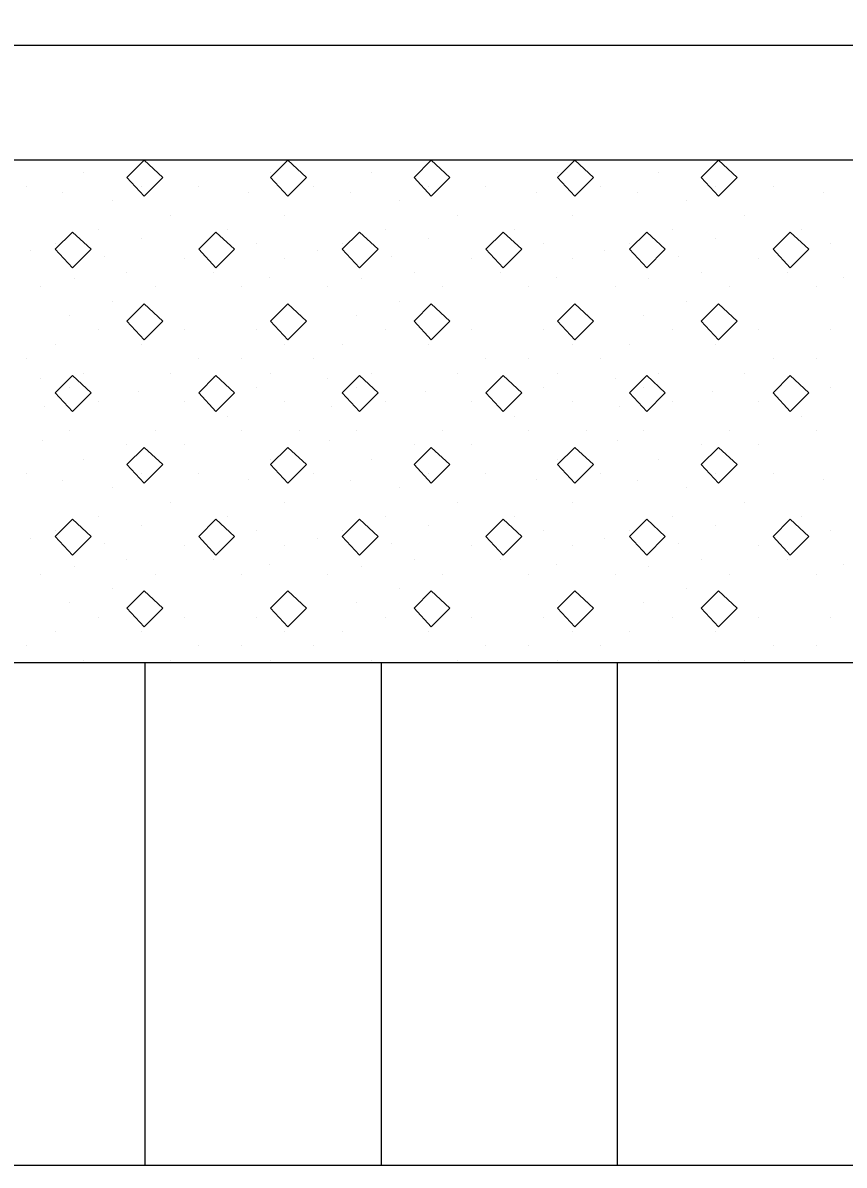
# Model space of a CAD drawing. Extents: x 1313964 to 1316843, y 2087046 to 2096619.
# Drawn here: x 1314207.953 to 1314211.431, y 2089928.164 to 2089933.003 of the extents above; entities that cross this region are included whole.
import ezdxf

# ---------------------------------------------------------------- set-up
doc = ezdxf.new("R2010")
doc.units = 0
doc.layers.add('B-Sub-Contour', color=7, linetype='Continuous')
doc.layers.add('Default', color=7, linetype='Continuous')

# ---------------------------------------------------------------- blocks, each defined once
blk = doc.blocks.new('POINT_DISPLAY')
at = {"layer": 'Default'}
blk.add_line((0, 0), (0, 0), dxfattribs=at)

msp = doc.modelspace()

# ---------------------------------------------------------------- linework, layer by layer
at = {"layer": 'B-Sub-Contour'}
for points in [[(1314234.9036, 2089928.1639), (1314234.9036, 2089971.0354), (1314173.4848, 2089971.0354), (1314173.4848, 2089928.1639), (1314234.9036, 2089928.1639)], [(1314232.4712, 2089932.9071), (1314187.4713, 2089932.9071)], [(1314232.4712, 2089932.4207), (1314180.7821, 2089932.4207)], [(1314232.4712, 2089930.2923), (1314180.7821, 2089930.2923)], [(1314208.4712, 2089928.1639), (1314208.4712, 2089930.2923)], [(1314208.4712, 2089928.1639), (1314208.4712, 2089930.2923)], [(1314209.4712, 2089928.1639), (1314209.4712, 2089930.2923)], [(1314210.4712, 2089928.1639), (1314210.4712, 2089930.2923)], [(1314210.4712, 2089928.1639), (1314210.4712, 2089930.2923)]]:
    msp.add_lwpolyline(points, dxfattribs=at)
for points in [[(1314208.4665, 2089932.4207), (1314208.3935, 2089932.3477), (1314208.4665, 2089932.2686), (1314208.5456, 2089932.3477)], [(1314209.0746, 2089932.4207), (1314209.0017, 2089932.3477), (1314209.0746, 2089932.2686), (1314209.1537, 2089932.3477)], [(1314209.6827, 2089932.4207), (1314209.6098, 2089932.3477), (1314209.6827, 2089932.2686), (1314209.7618, 2089932.3477)], [(1314210.2908, 2089932.4207), (1314210.2179, 2089932.3477), (1314210.2908, 2089932.2686), (1314210.3699, 2089932.3477)], [(1314210.8989, 2089932.4207), (1314210.826, 2089932.3477), (1314210.8989, 2089932.2686), (1314210.978, 2089932.3477)], [(1314208.1625, 2089932.1166), (1314208.0895, 2089932.0436), (1314208.1625, 2089931.9646), (1314208.2415, 2089932.0436)], [(1314208.7706, 2089932.1166), (1314208.6976, 2089932.0436), (1314208.7706, 2089931.9646), (1314208.8496, 2089932.0436)], [(1314209.3787, 2089932.1166), (1314209.3057, 2089932.0436), (1314209.3787, 2089931.9646), (1314209.4577, 2089932.0436)], [(1314209.9868, 2089932.1166), (1314209.9138, 2089932.0436), (1314209.9868, 2089931.9646), (1314210.0658, 2089932.0436)], [(1314210.5949, 2089932.1166), (1314210.5219, 2089932.0436), (1314210.5949, 2089931.9646), (1314210.6739, 2089932.0436)], [(1314211.203, 2089932.1166), (1314211.13, 2089932.0436), (1314211.203, 2089931.9646), (1314211.2821, 2089932.0436)], [(1314208.4665, 2089931.8125), (1314208.3935, 2089931.7396), (1314208.4665, 2089931.6605), (1314208.5456, 2089931.7396)], [(1314209.0746, 2089931.8125), (1314209.0017, 2089931.7396), (1314209.0746, 2089931.6605), (1314209.1537, 2089931.7396)], [(1314209.6827, 2089931.8125), (1314209.6098, 2089931.7396), (1314209.6827, 2089931.6605), (1314209.7618, 2089931.7396)], [(1314210.2908, 2089931.8125), (1314210.2179, 2089931.7396), (1314210.2908, 2089931.6605), (1314210.3699, 2089931.7396)], [(1314210.8989, 2089931.8125), (1314210.826, 2089931.7396), (1314210.8989, 2089931.6605), (1314210.978, 2089931.7396)], [(1314208.1625, 2089931.5085), (1314208.0895, 2089931.4355), (1314208.1625, 2089931.3565), (1314208.2415, 2089931.4355)], [(1314208.7706, 2089931.5085), (1314208.6976, 2089931.4355), (1314208.7706, 2089931.3565), (1314208.8496, 2089931.4355)], [(1314209.3787, 2089931.5085), (1314209.3057, 2089931.4355), (1314209.3787, 2089931.3565), (1314209.4577, 2089931.4355)], [(1314209.9868, 2089931.5085), (1314209.9138, 2089931.4355), (1314209.9868, 2089931.3565), (1314210.0658, 2089931.4355)], [(1314210.5949, 2089931.5085), (1314210.5219, 2089931.4355), (1314210.5949, 2089931.3565), (1314210.6739, 2089931.4355)], [(1314211.203, 2089931.5085), (1314211.13, 2089931.4355), (1314211.203, 2089931.3565), (1314211.2821, 2089931.4355)], [(1314208.4665, 2089931.2044), (1314208.3935, 2089931.1315), (1314208.4665, 2089931.0524), (1314208.5456, 2089931.1315)], [(1314209.0746, 2089931.2044), (1314209.0017, 2089931.1315), (1314209.0746, 2089931.0524), (1314209.1537, 2089931.1315)], [(1314209.6827, 2089931.2044), (1314209.6098, 2089931.1315), (1314209.6827, 2089931.0524), (1314209.7618, 2089931.1315)], [(1314210.2908, 2089931.2044), (1314210.2179, 2089931.1315), (1314210.2908, 2089931.0524), (1314210.3699, 2089931.1315)], [(1314210.8989, 2089931.2044), (1314210.826, 2089931.1315), (1314210.8989, 2089931.0524), (1314210.978, 2089931.1315)], [(1314208.1625, 2089930.9004), (1314208.0895, 2089930.8274), (1314208.1625, 2089930.7484), (1314208.2415, 2089930.8274)], [(1314208.7706, 2089930.9004), (1314208.6976, 2089930.8274), (1314208.7706, 2089930.7484), (1314208.8496, 2089930.8274)], [(1314209.3787, 2089930.9004), (1314209.3057, 2089930.8274), (1314209.3787, 2089930.7484), (1314209.4577, 2089930.8274)], [(1314209.9868, 2089930.9004), (1314209.9138, 2089930.8274), (1314209.9868, 2089930.7484), (1314210.0658, 2089930.8274)], [(1314210.5949, 2089930.9004), (1314210.5219, 2089930.8274), (1314210.5949, 2089930.7484), (1314210.6739, 2089930.8274)], [(1314211.203, 2089930.9004), (1314211.13, 2089930.8274), (1314211.203, 2089930.7484), (1314211.2821, 2089930.8274)], [(1314208.4665, 2089930.5963), (1314208.3935, 2089930.5234), (1314208.4665, 2089930.4443), (1314208.5456, 2089930.5234)], [(1314209.0746, 2089930.5963), (1314209.0017, 2089930.5234), (1314209.0746, 2089930.4443), (1314209.1537, 2089930.5234)], [(1314209.6827, 2089930.5963), (1314209.6098, 2089930.5234), (1314209.6827, 2089930.4443), (1314209.7618, 2089930.5234)], [(1314210.2908, 2089930.5963), (1314210.2179, 2089930.5234), (1314210.2908, 2089930.4443), (1314210.3699, 2089930.5234)], [(1314210.8989, 2089930.5963), (1314210.826, 2089930.5234), (1314210.8989, 2089930.4443), (1314210.978, 2089930.5234)]]:
    msp.add_lwpolyline(points, close=True, dxfattribs=at)

# ---------------------------------------------------------------- block references
at = {"layer": 'B-Sub-Contour', "xscale": 0.019951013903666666, "yscale": 0.019951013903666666, "rotation": 90}
for p in [(1314208.2111, 2089932.3705), (1314209.0017, 2089932.3705), (1314209.4273, 2089932.3705), (1314210.2179, 2089932.3705), (1314210.6435, 2089932.3705), (1314207.9679, 2089932.3097), (1314208.4544, 2089932.3097), (1314208.6976, 2089932.3097), (1314208.9104, 2089932.2848), (1314209.1841, 2089932.3097), (1314209.6706, 2089932.3097), (1314209.9138, 2089932.3097), (1314210.1267, 2089932.2848), (1314210.4003, 2089932.3097), (1314210.8868, 2089932.3097), (1314211.13, 2089932.3097), (1314211.3429, 2089932.2848), (1314208.1227, 2089932.282), (1314208.3327, 2089932.2489), (1314209.3389, 2089932.282), (1314209.5489, 2089932.2489), (1314210.5551, 2089932.282), (1314210.7652, 2089932.2489), (1314208.576, 2089932.1881), (1314209.0625, 2089932.1881), (1314209.7922, 2089932.1881), (1314210.2787, 2089932.1881), (1314211.0084, 2089932.1881), (1314208.2719, 2089932.1272), (1314208.8192, 2089932.1272), (1314209.4881, 2089932.1272), (1314210.0354, 2089932.1272), (1314210.7044, 2089932.1272), (1314211.2516, 2089932.1272), (1314208.0895, 2089932.0664), (1314208.4544, 2089932.0888), (1314208.9408, 2089932.0664), (1314209.3057, 2089932.0664), (1314209.6706, 2089932.0888), (1314210.1571, 2089932.0664), (1314210.5219, 2089932.0664), (1314210.8868, 2089932.0888), (1314211.3733, 2089932.0664), (1314207.9845, 2089932.0363), (1314208.2968, 2089932.0115), (1314208.6368, 2089932.0056), (1314209.0625, 2089932.0056), (1314209.2007, 2089932.0363), (1314209.513, 2089932.0115), (1314209.853, 2089932.0056), (1314210.2787, 2089932.0056), (1314210.4169, 2089932.0363), (1314210.7292, 2089932.0115), (1314211.0692, 2089932.0056), (1314208.3935, 2089931.9448), (1314208.7584, 2089931.9448), (1314209.6098, 2089931.9448), (1314209.9746, 2089931.9448), (1314210.826, 2089931.9448), (1314211.1908, 2089931.9448), (1314208.1697, 2089931.9176), (1314208.9961, 2089931.9258), (1314209.3859, 2089931.9176), (1314210.2123, 2089931.9258), (1314210.6021, 2089931.9176), (1314211.4286, 2089931.9258), (1314208.0287, 2089931.884), (1314208.5152, 2089931.884), (1314208.88, 2089931.884), (1314209.2449, 2089931.884), (1314209.7314, 2089931.884), (1314210.0962, 2089931.884), (1314210.4611, 2089931.884), (1314210.9476, 2089931.884), (1314211.3125, 2089931.884), (1314208.3327, 2089931.8232), (1314209.5489, 2089931.8232), (1314210.7652, 2089931.8232), (1314208.1503, 2089931.7624), (1314209.1233, 2089931.7624), (1314209.3665, 2089931.7624), (1314210.3395, 2089931.7624), (1314210.5827, 2089931.7624), (1314208.2719, 2089931.7016), (1314208.6368, 2089931.7016), (1314208.9408, 2089931.7016), (1314209.4881, 2089931.7016), (1314209.853, 2089931.7016), (1314210.1571, 2089931.7016), (1314210.7044, 2089931.7016), (1314211.0692, 2089931.7016), (1314211.3733, 2089931.7016), (1314208.0895, 2089931.6408), (1314208.4544, 2089931.6408), (1314209.0625, 2089931.6408), (1314209.3057, 2089931.6408), (1314209.6706, 2089931.6408), (1314210.2787, 2089931.6408), (1314210.5219, 2089931.6408), (1314210.8868, 2089931.6408), (1314207.9679, 2089931.5799), (1314208.6976, 2089931.5799), (1314208.88, 2089931.5799), (1314209.1841, 2089931.5799), (1314209.9138, 2089931.5799), (1314210.0962, 2089931.5799), (1314210.4003, 2089931.5799), (1314211.13, 2089931.5799), (1314211.3125, 2089931.5799), (1314208.2111, 2089931.5191), (1314208.576, 2089931.5191), (1314209.0017, 2089931.5191), (1314209.4273, 2089931.5191), (1314209.7922, 2089931.5191), (1314210.2179, 2089931.5191), (1314210.6435, 2089931.5191), (1314211.0084, 2089931.5191), (1314208.0287, 2089931.4978), (1314208.7584, 2089931.5055), (1314209.2449, 2089931.4978), (1314209.9746, 2089931.5055), (1314210.4611, 2089931.4978), (1314211.1908, 2089931.5055), (1314208.1503, 2089931.4583), (1314208.4405, 2089931.4415), (1314208.9408, 2089931.4583), (1314209.3665, 2089931.4583), (1314209.6567, 2089931.4415), (1314210.1571, 2089931.4583), (1314210.5827, 2089931.4583), (1314210.873, 2089931.4415), (1314211.3733, 2089931.4583), (1314208.0453, 2089931.378), (1314208.2719, 2089931.3975), (1314208.6368, 2089931.3975), (1314209.0625, 2089931.3975), (1314209.2615, 2089931.378), (1314209.4881, 2089931.3975), (1314209.853, 2089931.3975), (1314210.2787, 2089931.3975), (1314210.4777, 2089931.378), (1314210.7044, 2089931.3975), (1314211.0692, 2089931.3975), (1314208.8192, 2089931.3367), (1314210.0354, 2089931.3367), (1314211.2516, 2089931.3367), (1314208.1503, 2089931.2759), (1314208.5152, 2089931.2759), (1314208.88, 2089931.2759), (1314209.1233, 2089931.2759), (1314209.3665, 2089931.2759), (1314209.7314, 2089931.2759), (1314210.0962, 2089931.2759), (1314210.3395, 2089931.2759), (1314210.5827, 2089931.2759), (1314210.9476, 2089931.2759), (1314211.3125, 2089931.2759), (1314208.037, 2089931.2315), (1314209.2532, 2089931.2315), (1314210.4694, 2089931.2315), (1314208.3935, 2089931.2151), (1314208.6368, 2089931.2178), (1314209.6098, 2089931.2151), (1314209.853, 2089931.2178), (1314210.826, 2089931.2151), (1314211.0692, 2089931.2178), (1314208.2111, 2089931.1543), (1314209.0017, 2089931.1543), (1314209.4273, 2089931.1543), (1314210.2179, 2089931.1543), (1314210.6435, 2089931.1543), (1314207.9679, 2089931.0935), (1314208.4544, 2089931.0935), (1314208.6976, 2089931.0935), (1314209.1841, 2089931.0935), (1314209.6706, 2089931.0935), (1314209.9138, 2089931.0935), (1314210.4003, 2089931.0935), (1314210.8868, 2089931.0935), (1314211.13, 2089931.0935), (1314208.1227, 2089931.0658), (1314208.3327, 2089931.0326), (1314208.9104, 2089931.0686), (1314209.3389, 2089931.0658), (1314209.5489, 2089931.0326), (1314210.1267, 2089931.0686), (1314210.5551, 2089931.0658), (1314210.7652, 2089931.0326), (1314211.3429, 2089931.0686), (1314208.576, 2089930.9718), (1314209.0625, 2089930.9718), (1314209.7922, 2089930.9718), (1314210.2787, 2089930.9718), (1314211.0084, 2089930.9718), (1314208.2719, 2089930.911), (1314208.8192, 2089930.911), (1314209.4881, 2089930.911), (1314210.0354, 2089930.911), (1314210.7044, 2089930.911), (1314211.2516, 2089930.911), (1314208.0895, 2089930.8502), (1314208.4544, 2089930.8726), (1314208.9408, 2089930.8502), (1314209.3057, 2089930.8502), (1314209.6706, 2089930.8726), (1314210.1571, 2089930.8502), (1314210.5219, 2089930.8502), (1314210.8868, 2089930.8726), (1314211.3733, 2089930.8502), (1314207.9845, 2089930.8201), (1314208.2968, 2089930.7952), (1314208.6368, 2089930.7894), (1314209.0625, 2089930.7894), (1314209.2007, 2089930.8201), (1314209.513, 2089930.7952), (1314209.853, 2089930.7894), (1314210.2787, 2089930.7894), (1314210.4169, 2089930.8201), (1314210.7292, 2089930.7952), (1314211.0692, 2089930.7894), (1314208.1697, 2089930.7013), (1314208.3935, 2089930.7286), (1314208.7584, 2089930.7286), (1314208.9961, 2089930.7096), (1314209.3859, 2089930.7013), (1314209.6098, 2089930.7286), (1314209.9746, 2089930.7286), (1314210.2123, 2089930.7096), (1314210.6021, 2089930.7013), (1314210.826, 2089930.7286), (1314211.1908, 2089930.7286), (1314211.4286, 2089930.7096), (1314208.0287, 2089930.6678), (1314208.5152, 2089930.6678), (1314208.88, 2089930.6678), (1314209.2449, 2089930.6678), (1314209.7314, 2089930.6678), (1314210.0962, 2089930.6678), (1314210.4611, 2089930.6678), (1314210.9476, 2089930.6678), (1314211.3125, 2089930.6678), (1314208.3327, 2089930.607), (1314209.5489, 2089930.607), (1314210.7652, 2089930.607), (1314208.1503, 2089930.5462), (1314209.1233, 2089930.5462), (1314209.3665, 2089930.5462), (1314210.3395, 2089930.5462), (1314210.5827, 2089930.5462), (1314208.2719, 2089930.4854), (1314208.6368, 2089930.4854), (1314208.9408, 2089930.4854), (1314209.4881, 2089930.4854), (1314209.853, 2089930.4854), (1314210.1571, 2089930.4854), (1314210.7044, 2089930.4854), (1314211.0692, 2089930.4854), (1314211.3733, 2089930.4854), (1314208.0895, 2089930.4245), (1314208.4544, 2089930.4245), (1314209.0625, 2089930.4245), (1314209.3057, 2089930.4245), (1314209.6706, 2089930.4245), (1314210.2787, 2089930.4245), (1314210.5219, 2089930.4245), (1314210.8868, 2089930.4245), (1314207.9679, 2089930.3637), (1314208.6976, 2089930.3637), (1314208.88, 2089930.3637), (1314209.1841, 2089930.3637), (1314209.9138, 2089930.3637), (1314210.0962, 2089930.3637), (1314210.4003, 2089930.3637), (1314211.13, 2089930.3637), (1314211.3125, 2089930.3637), (1314208.2111, 2089930.3029), (1314208.576, 2089930.3029), (1314209.0017, 2089930.3029), (1314209.4273, 2089930.3029), (1314209.7922, 2089930.3029), (1314210.2179, 2089930.3029), (1314210.6435, 2089930.3029), (1314211.0084, 2089930.3029)]:
    msp.add_blockref('POINT_DISPLAY', p, dxfattribs=at)

doc.saveas('drawing.dxf')
